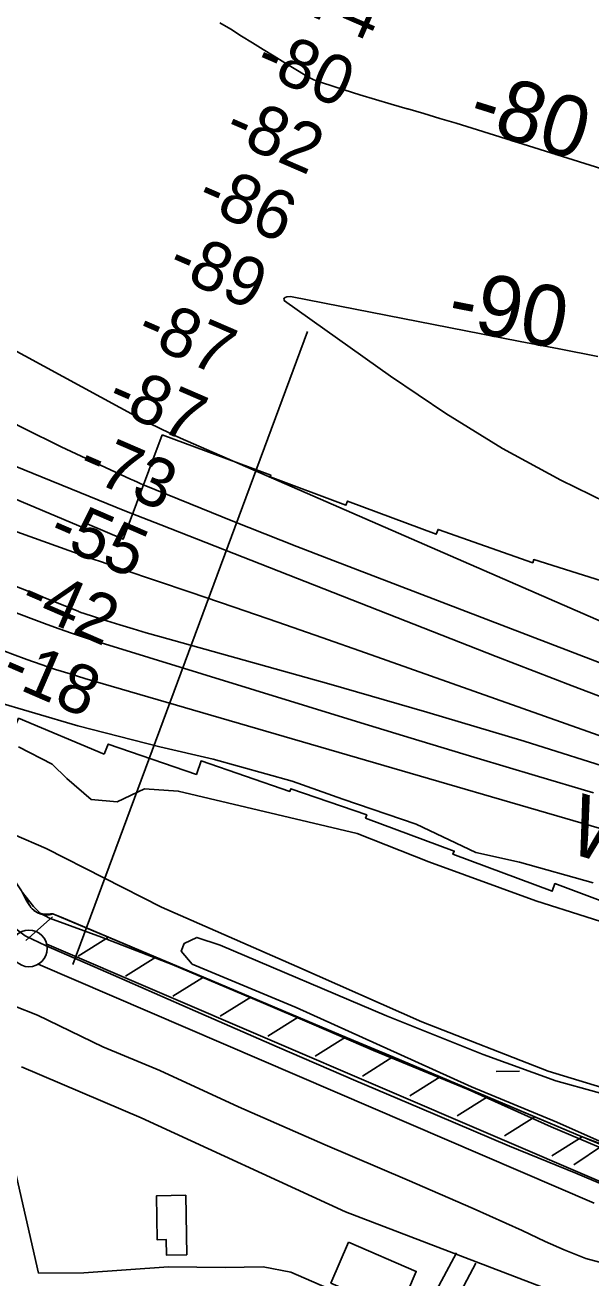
# Model space of a CAD drawing. Extents: x 3567028 to 3605064, y 510945 to 536587.
# Drawn here: x 3585535 to 3586306, y 523310 to 525017 of the extents above; entities that cross this region are included whole.
import ezdxf

# ---------------------------------------------------------------- set-up
doc = ezdxf.new("R2010")
doc.units = 0
for name, color, linetype in [('V-BLDG-OTLN', 7, 'Continuous'), ('V-CHAN-NAID', 7, 'Continuous'), ('V-FLOD-BASE', 7, 'Continuous'), ('V-LEVE-TOET', 7, 'Continuous'), ('V-RIVR-EDGE', 7, 'Continuous'), ('V-RIVR-IDEN', 7, 'Continuous'), ('V-RIVR-RANG', 7, 'Continuous'), ('V-ROAD-CNTR', 7, 'Continuous'), ('V-RRAP-FSHR', 7, 'Continuous'), ('V-RRAP-RVMT', 7, 'Continuous'), ('V-SITE-VEGE', 7, 'Continuous'), ('V-SURV-LINE', 7, 'Continuous'), ('V-TOPO-DPTH', 7, 'Continuous'), ('V-TOPO-MAJR', 7, 'Continuous'), ('V-TOPO-MINR', 7, 'Continuous'), ('V-TOPO-MINR-IDEN', 7, 'Continuous'), ('V-WETL-SWMP', 7, 'Continuous')]:
    doc.layers.add(name, color=color, linetype=linetype)

msp = doc.modelspace()

# ---------------------------------------------------------------- linework, layer by layer
at = {"layer": 'V-BLDG-OTLN'}
for points in [[(3585754, 523422.8), (3585755.3, 523341.8), (3585727.7, 523341.3), (3585727.3, 523362.4), (3585714.8, 523362.2), (3585714, 523422.1)], [(3585975.3, 523358.9), (3586067.8, 523319.2), (3586044, 523263.7), (3585951.5, 523303.3)]]:
    msp.add_lwpolyline(points, close=True, dxfattribs=at)
at = {"layer": 'V-FLOD-BASE'}
msp.add_lwpolyline([(3586329.1, 523434.3), (3586285, 523453.1), (3586194.8, 523489.7), (3586072.1, 523542.2), (3585985.6, 523578.7), (3585878.6, 523625.3), (3585767, 523673.9), (3585655.4, 523722.6), (3585564, 523762.9), (3585535.2, 523776.3), (3585522.4, 523785.9), (3585495.3, 523812.1), (3585483.8, 523823.3), (3585473.1, 523829.2), (3585418.8, 523855.2), (3585263.2, 523929.7), (3585112.9, 524001), (3584977.9, 524066.7), (3584850.3, 524125.4), (3584707.9, 524198.3), (3584564.6, 524264.5), (3584456.8, 524318.1), (3584436.6, 524327.8)], dxfattribs=at)
at = {"layer": 'V-LEVE-TOET'}
for points in [[(3585531.7, 523835.6), (3585546.6, 523816.4), (3585555.6, 523807.3), (3585568.6, 523800.6), (3585639.3, 523774.5), (3585735.5, 523737.2), (3585859.7, 523684.6), (3585925.4, 523656.5), (3586009.5, 523620.3)], [(3585519.8, 523681.1), (3585551.9, 523668.3), (3585641, 523625), (3585718.6, 523592.8), (3585825.8, 523543.3), (3585943.6, 523491.8), (3586055.3, 523443.8), (3586145.4, 523405), (3586212.1, 523374.9), (3586243.1, 523360.1), (3586269.2, 523348.4), (3586298.7, 523336.6), (3586337.8, 523326.3)], [(3586009.5, 523620.3), (3586138.3, 523567.1), (3586251.5, 523516.1), (3586328.7, 523483.4), (3586375.7, 523463.5), (3586390.8, 523458.4), (3586450, 523441.4), (3586542.7, 523417.1), (3586642.1, 523392.8), (3586732.3, 523368.1), (3586817.6, 523343.9), (3586915.4, 523316.6), (3587045.8, 523284.1), (3587164.6, 523252.6), (3587281, 523222.1), (3587384.3, 523192.3)]]:
    msp.add_lwpolyline(points, dxfattribs=at)
at = {"layer": 'V-RIVR-EDGE'}
msp.add_lwpolyline([(3585489.5, 524097), (3585607.1, 524062.5), (3585718.7, 524034), (3585791.3, 524017), (3585898.7, 523987.3), (3585967.6, 523962.5), (3586067.8, 523928.7), (3586148.8, 523890), (3586208.2, 523876.7), (3586308.9, 523848.8)], dxfattribs=at)
at = {"layer": 'V-RIVR-RANG'}
msp.add_line((3585600.2, 523737.3), (3585919.9, 524600), dxfattribs=at)
at = {"layer": 'V-ROAD-CNTR'}
for points in [[(3585553.3, 523316.6), (3585518.8, 523468.6), (3585492.8, 523572.7), (3585483.5, 523624.1)], [(3586274.9, 523284), (3585971.5, 523400.5), (3585693, 523528.4), (3585530.4, 523597.7)], [(3586058.5, 523241), (3586098.7, 523299.6), (3586122.5, 523344.4)], [(3585553.3, 523316.6), (3585615, 523317), (3585730.5, 523325.4), (3585807.4, 523324.4), (3585859.4, 523325.2), (3585897.1, 523318.2), (3585945.9, 523296.9), (3586058.5, 523241)], [(3585706.7, 522696.9), (3585712.6, 522696.7), (3585739.4, 522714.4), (3585799.1, 522800.4), (3585922.2, 522989.7), (3586124.4, 523284), (3586149, 523330.4)]]:
    msp.add_lwpolyline(points, dxfattribs=at)
at = {"layer": 'V-RRAP-FSHR'}
for p, q in [((3585572.6, 523802.3), (3585536, 523770)), ((3585648.8, 523774.5), (3585607.5, 523748.5)), ((3585713.4, 523747.3), (3585672, 523721.3)), ((3585777.9, 523720.1), (3585736.5, 523694.1)), ((3585842.4, 523692.9), (3585801, 523666.9)), ((3585906.9, 523665.7), (3585865.5, 523639.7)), ((3585971.4, 523638.5), (3585930, 523612.6)), ((3586035.9, 523611.4), (3585994.5, 523585.4)), ((3586100.4, 523584.2), (3586059, 523558.2)), ((3586164.9, 523557), (3586123.5, 523531)), ((3586229.4, 523529.8), (3586188, 523503.8)), ((3586293.9, 523502.6), (3586252.5, 523476.6)), ((3586322.8, 523491.5), (3586282.3, 523464.2))]:
    msp.add_line(p, q, dxfattribs=at)
for points in [[(3585572.8, 523806.5), (3585571.5, 523806.1), (3585570.4, 523805.7), (3585569.2, 523805.4), (3585568.1, 523805.2), (3585567.1, 523805.1), (3585565.1, 523805), (3585563.3, 523805), (3585561.8, 523805.1), (3585560.4, 523805.3), (3585559.2, 523805.5), (3585557.2, 523806), (3585555.7, 523806.5), (3585554.6, 523806.9), (3585553, 523807.5), (3585551.4, 523808.3), (3585550.2, 523809), (3585549.2, 523809.6), (3585548.3, 523810.2), (3585547.6, 523810.7), (3585546.9, 523811.1), (3585546.4, 523811.6), (3585545.5, 523812.4), (3585544.9, 523813), (3585544.4, 523813.5), (3585543.7, 523814.2), (3585543.1, 523815.1), (3585542, 523816.8), (3585541.1, 523818.3), (3585539.5, 523820.9), (3585537.3, 523824.9), (3585536.1, 523826.9), (3585534.9, 523828.8)], [(3586293.9, 523502.6), (3585572.8, 523806.5)], [(3585584.3, 523801.7), (3585572.8, 523806.5)], [(3585648.8, 523774.5), (3585584.3, 523801.7)], [(3585713.4, 523747.3), (3585648.8, 523774.5)], [(3585777.9, 523720.1), (3585713.4, 523747.3)], [(3585842.4, 523692.9), (3585777.9, 523720.1)], [(3585906.9, 523665.7), (3585842.4, 523692.9)], [(3585971.4, 523638.5), (3585906.9, 523665.7)], [(3586035.9, 523611.4), (3585971.4, 523638.5)], [(3586100.4, 523584.2), (3586035.9, 523611.4)], [(3586164.9, 523557), (3586100.4, 523584.2)], [(3586229.4, 523529.8), (3586164.9, 523557)], [(3586293.9, 523502.6), (3586229.4, 523529.8)], [(3586322.8, 523491.5), (3586293.9, 523502.6)]]:
    msp.add_lwpolyline(points, dxfattribs=at)
msp.add_arc((3587102.6, 525367.4), 2032.5, 246.5554, 251.3769, dxfattribs=at)
msp.add_spline([(3585572.8, 523806.5), (3585551.4, 523808.3), (3585543.1, 523815.1), (3585534.9, 523828.8), (3585511.8, 523860.4), (3585490.8, 523872.8)], degree=3, dxfattribs=at)
at = {"layer": 'V-RRAP-RVMT'}
for points in [[(3584309.8, 524554.9), (3584440.4, 524496.9), (3584441.8, 524499.9), (3584556.9, 524448.7), (3584561.3, 524458.6), (3584675.7, 524407.8), (3584681.5, 524420.9), (3584803.5, 524366.7), (3584804.9, 524369.7), (3584920.8, 524318.2), (3584921.9, 524320.5), (3585028, 524275.6), (3585027, 524273.3), (3585159.8, 524217.1), (3585266.7, 524171.8), (3585263.1, 524163.2), (3585395.7, 524107), (3585397.8, 524112.1), (3585520.9, 524060), (3585526.4, 524072.9), (3585642.6, 524023.8)], [(3585722, 524459.3), (3585668.8, 524317), (3585619.6, 524337.8), (3585616.8, 524331.4), (3585500.4, 524380.7)], [(3587089.6, 524078.7), (3587076.3, 524036.7), (3587070.8, 524038), (3587072.8, 524045.9), (3586929.2, 524083), (3586935.9, 524109.7), (3586783.4, 524149), (3586782, 524143.4), (3586658, 524175.5), (3586660.9, 524185.6), (3586511, 524229.9), (3586505.2, 524210.1), (3586365.6, 524254), (3586363.3, 524246.6), (3586227.8, 524289.2), (3586226.3, 524284.7), (3586097.4, 524330.3), (3586095.1, 524323.6), (3585974, 524368.8), (3585971.9, 524363.2), (3585868.7, 524401.7), (3585869.6, 524404.2), (3585722, 524459.3)], [(3585642.6, 524023.8), (3585648.5, 524037.6), (3585768.5, 523996.4), (3585774.8, 524014.7), (3585895.5, 523973.2), (3585896.8, 523976.8), (3586000.4, 523941.1), (3585998.8, 523936.9), (3586119.5, 523891.8), (3586117.8, 523887.6), (3586252.8, 523837.2), (3586256.6, 523847.6), (3586379.8, 523801.6)]]:
    msp.add_lwpolyline(points, dxfattribs=at)
at = {"layer": 'V-SITE-VEGE'}
for points in [[(3585526.2, 524033.9), (3585572.1, 524010.5), (3585592.1, 523990.8), (3585624.9, 523962), (3585660.5, 523958.8), (3585697.7, 523976.6), (3585743.8, 523973.7), (3585987.5, 523915.9), (3586085, 523877.2), (3586230.5, 523824), (3586367.5, 523780.5)], [(3586404, 523544.2), (3586247.4, 523591.8), (3586075.5, 523659.2), (3585905.1, 523734.5), (3585720.7, 523815.5), (3585563.8, 523895.3), (3585387.4, 523971.7)]]:
    msp.add_lwpolyline(points, dxfattribs=at)
at = {"layer": 'V-SURV-LINE'}
for points in [[(3585564.7, 523765.2), (3586322.1, 523439.7)], [(3586310.2, 523412.1), (3585552.9, 523737.7)]]:
    msp.add_lwpolyline(points, dxfattribs=at)
msp.add_circle((3585540.4, 523759.3), 25, dxfattribs=at)
at = {"layer": 'V-TOPO-DPTH'}
for points in [[(3583755.4, 524954.5), (3584398, 524670.4), (3584420.9, 524660.3), (3584443.9, 524650.4), (3584466.9, 524640.5), (3584489.9, 524630.7), (3584799.7, 524500.3), (3584931.7, 524445.6), (3585064.1, 524392), (3585197.1, 524339.9), (3585330.6, 524288.9), (3585565.2, 524200.7), (3585581.7, 524194.7), (3585598.2, 524188.9), (3585614.9, 524183.3), (3585631.7, 524178), (3585992.2, 524066.7), (3586071.4, 524042.4), (3586150.6, 524018.4), (3586229.9, 523994.8), (3586309.3, 523971.4)], [(3586309.3, 523971.4), (3586229.9, 523994.8), (3586150.6, 524018.4), (3586071.4, 524042.4), (3585992.2, 524066.7), (3585631.7, 524178), (3585614.9, 524183.3), (3585598.2, 524188.9), (3585581.7, 524194.7), (3585565.2, 524200.7), (3585330.6, 524288.9), (3585197.1, 524339.9), (3585064.1, 524392), (3584931.7, 524445.6), (3584799.7, 524500.3), (3584489.9, 524630.7), (3584466.9, 524640.5), (3584443.9, 524650.4), (3584420.9, 524660.3), (3584398, 524670.4), (3583755.4, 524954.5)], [(3584199, 524797.6), (3584443.5, 524688.3), (3584450.5, 524685.2), (3584457.5, 524682.2), (3584464.6, 524679.1), (3584471.6, 524676.1), (3584553.2, 524641.7), (3584601.2, 524621.6), (3584649.2, 524601.7), (3584697.3, 524582.2), (3584745.5, 524562.7), (3585607.2, 524218.6), (3585608.9, 524217.9), (3585612.4, 524216.7), (3585614.2, 524216.1), (3585646.3, 524205.8), (3585664.2, 524200.1), (3585682.1, 524194.6), (3585700, 524189.4), (3585718, 524184.2), (3585948.8, 524119.6), (3586082, 524081.2), (3586214.7, 524041.6), (3586346.9, 524000.1)], [(3584199, 524797.6), (3584443.5, 524688.3), (3584450.5, 524685.2), (3584457.5, 524682.2), (3584464.6, 524679.1), (3584471.6, 524676.1), (3584553.2, 524641.7), (3584601.2, 524621.6), (3584649.2, 524601.7), (3584697.3, 524582.2), (3584745.5, 524562.7), (3585607.2, 524218.6), (3585608.9, 524217.9), (3585612.4, 524216.7), (3585614.2, 524216.1), (3585646.3, 524205.8), (3585664.2, 524200.1), (3585682.1, 524194.6), (3585700, 524189.4), (3585718, 524184.2), (3585948.8, 524119.6), (3586082, 524081.2), (3586214.7, 524041.6), (3586346.9, 524000.1)], [(3586677.2, 523818.1), (3585616.4, 524127.2), (3585596.5, 524133.2), (3585576.7, 524139.4), (3585556.9, 524146), (3585537.3, 524152.8), (3585517.8, 524160), (3585498.3, 524167.3), (3585479, 524175), (3585459.7, 524182.8), (3584507.1, 524579.4), (3584467.4, 524596.1), (3584427.8, 524613), (3584388.3, 524630.1), (3584348.9, 524647.4), (3584309.6, 524665)]]:
    msp.add_lwpolyline(points, dxfattribs=at)
at = {"layer": 'V-TOPO-MAJR'}
msp.add_lwpolyline([(3583427.4, 525231.6), (3584433.8, 524761.6), (3584458, 524750.5), (3584482.3, 524739.6), (3584506.7, 524729), (3584531.1, 524718.6), (3584874.6, 524574.6), (3585000.9, 524522.9), (3585127.6, 524472.5), (3585255.2, 524424.2), (3585383.3, 524377.2), (3585612.6, 524295.2), (3585626.5, 524290.3), (3585640.4, 524285.4), (3585654.3, 524280.6), (3585668.2, 524275.8), (3585760, 524244.8), (3585819.8, 524224.4), (3585879.5, 524203.9), (3585939.1, 524183.1), (3585998.7, 524162.1), (3586781, 523884.8)], dxfattribs=at)
at = {"layer": 'V-TOPO-MINR'}
for points in [[(3584717.4, 525175.7), (3585482.7, 524594.9), (3585689.9, 524482.4), (3585703.9, 524475.1), (3585718, 524468), (3585732.3, 524461.2), (3585746.7, 524454.7), (3586545.4, 524106), (3586592.5, 524086.3), (3586640, 524067.4), (3586688, 524050), (3586736.3, 524033.5), (3586763.3, 524024.7), (3586798.5, 524013.7), (3586833.9, 524003.4), (3586869.6, 523994), (3586905.4, 523985.2), (3587035.1, 523955.2), (3587135.8, 523931.3), (3587236.3, 523906.6), (3587336.4, 523880.7)], [(3584677, 525161.1), (3585365.6, 524560.6), (3585382.7, 524550.4), (3585432.1, 524521.7), (3585482.1, 524494), (3585532.9, 524468), (3585584.3, 524442.9), (3585678.5, 524398.8), (3585683.2, 524396.7), (3585688, 524394.5), (3585692.7, 524392.5), (3585697.5, 524390.5), (3585774.6, 524359), (3585818.1, 524341.4), (3585861.6, 524324.1), (3585905.2, 524306.9), (3585948.8, 524290), (3586794.1, 523965.6)], [(3586481.3, 524771.3), (3586143.8, 524876.9), (3586122, 524883.6), (3586100.1, 524890.3), (3586078.2, 524896.8), (3586056.2, 524903.2), (3586055.2, 524903.4), (3586033.8, 524909.7), (3586012.3, 524916.1), (3585991, 524922.6), (3585969.6, 524929.2), (3585938.7, 524939), (3585932.9, 524941.1), (3585927.3, 524943.4), (3585921.9, 524946.1), (3585916.5, 524949.1), (3585888.8, 524966), (3585874.1, 524975), (3585859.3, 524984.1), (3585844.6, 524993.3), (3585830, 525002.5), (3585815.3, 525011.7), (3585800.5, 525020.7)], [(3583755.4, 524954.5), (3584398, 524670.4), (3584420.9, 524660.3), (3584443.9, 524650.4), (3584466.9, 524640.5), (3584489.9, 524630.7), (3584799.7, 524500.3), (3584931.7, 524445.6), (3585064.1, 524392), (3585197.1, 524339.9), (3585330.6, 524288.9), (3585565.2, 524200.7), (3585581.7, 524194.7), (3585598.2, 524188.9), (3585614.9, 524183.3), (3585631.7, 524178), (3585992.2, 524066.7), (3586071.4, 524042.4), (3586150.6, 524018.4), (3586229.9, 523994.8), (3586309.3, 523971.4)], [(3584199, 524797.6), (3584443.5, 524688.3), (3584450.5, 524685.2), (3584457.5, 524682.2), (3584464.6, 524679.1), (3584471.6, 524676.1), (3584553.2, 524641.7), (3584601.2, 524621.6), (3584649.2, 524601.7), (3584697.3, 524582.2), (3584745.5, 524562.7), (3585607.2, 524218.6), (3585608.9, 524217.9), (3585612.4, 524216.7), (3585614.2, 524216.1), (3585646.3, 524205.8), (3585664.2, 524200.1), (3585682.1, 524194.6), (3585700, 524189.4), (3585718, 524184.2), (3585948.8, 524119.6), (3586082, 524081.2), (3586214.7, 524041.6), (3586346.9, 524000.1)], [(3584309.6, 524665), (3584348.9, 524647.4), (3584388.3, 524630.1), (3584427.8, 524613), (3584467.4, 524596.1), (3584507.1, 524579.4), (3585459.7, 524182.8), (3585479, 524175), (3585498.3, 524167.3), (3585517.8, 524160), (3585537.3, 524152.8), (3585556.9, 524146), (3585576.7, 524139.4), (3585596.5, 524133.2), (3585616.4, 524127.2), (3586677.2, 523818.1)], [(3586315.2, 524566), (3586262.2, 524576.1), (3586209.3, 524586.3), (3586156.3, 524596.6), (3585898.6, 524647.2), (3585896.2, 524647.5), (3585891.5, 524647), (3585889.2, 524646.3), (3585888, 524645.3), (3585887.5, 524644.1), (3585887.8, 524642.9), (3585888.6, 524641.6), (3586032.7, 524538.9), (3586108.1, 524488.3), (3586185.2, 524440.7), (3586264.8, 524397.5), (3586346.2, 524357.2)], [(3585357.4, 524483.3), (3585622.1, 524375.5), (3585646.5, 524365.6), (3585671, 524355.7), (3585695.5, 524346), (3585720.1, 524336.3), (3586176.6, 524157.1), (3586280.1, 524117), (3586383.8, 524077.7)]]:
    msp.add_lwpolyline(points, dxfattribs=at)
at = {"layer": 'V-WETL-SWMP'}
msp.add_line((3586176.4, 523591.7), (3586208.4, 523592), dxfattribs=at)
msp.add_lwpolyline([(3586317.4, 523496.6), (3586259.4, 523522.5), (3586143.2, 523570.8), (3586065.8, 523605.6), (3585904.3, 523678.8), (3585762.7, 523738), (3585747.5, 523755.4), (3585751.7, 523766.1), (3585769.1, 523774.2), (3585800.7, 523763.8), (3586027.4, 523667.2), (3586158.9, 523614.7), (3586257.7, 523578.7), (3586369.4, 523547.8)], dxfattribs=at)

# ---------------------------------------------------------------- texts
at = {"layer": 'V-CHAN-NAID'}
msp.add_text('ADM BUOYS #1 (121.4)', height=100, rotation=64.5807, dxfattribs=at).set_placement((3585195.9, 524712.1))
at = {"layer": 'V-RIVR-IDEN'}
msp.add_text('Water', height=83, rotation=343.0339, dxfattribs=at).set_placement((3586269.2, 523891.7))
at = {"layer": 'V-RIVR-RANG'}
for s, p in [('-74', (3585886.4, 525046.1)), ('-80', (3585845, 524955.1)), ('-82', (3585803.3, 524864.1)), ('-86', (3585765.8, 524771.4)), ('-89', (3585726, 524679.6)), ('-87', (3585683.4, 524589.1)), ('-87', (3585643.4, 524497.5)), ('-73', (3585603.5, 524405.8)), ('-55', (3585563.5, 524314.1)), ('-42', (3585524.5, 524222.1)), ('-18', (3585499, 524124.1))]:
    msp.add_text(s, height=67, rotation=336.5824, dxfattribs=at).set_placement(p)
at = {"layer": 'V-TOPO-MINR-IDEN'}
for s, rotation, p in [('-80', 342.623, (3586134.9, 524879.7)), ('-90', 348.9751, (3586107.5, 524606.1))]:
    msp.add_text(s, height=83, rotation=rotation, dxfattribs=at).set_placement(p)

doc.saveas('drawing.dxf')
